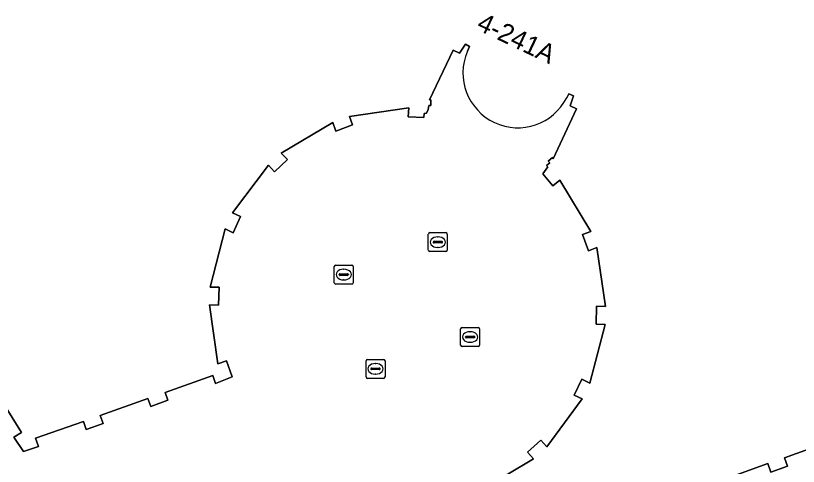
# Model space of a CAD drawing. Extents: x 161087 to 161926, y 382572 to 383873.
# Drawn here: x 161454.07 to 161495.33, y 383205.15 to 383228.89 of the extents above; entities that cross this region are included whole.
import ezdxf

# ---------------------------------------------------------------- set-up
doc = ezdxf.new("R2010")
doc.units = 0
for name, color, linetype in [('IMGEO_Kolk', 7, 'Continuous'), ('IMGEO_Pand', 7, 'Continuous'), ('IMGEO_Pand_nummerreeks', 7, 'Continuous'), ('IMGEO_Voetgangersgebied_open', 7, 'Continuous')]:
    doc.layers.add(name, color=color, linetype=linetype)

msp = doc.modelspace()

# ---------------------------------------------------------------- linework, layer by layer
at = {"layer": 'IMGEO_Kolk'}
for p, q in [((161475.822, 383216.533), (161475.822, 383217.385)), ((161475.897, 383217.459), (161476.749, 383217.459)), ((161476.823, 383217.385), (161476.823, 383216.533)), ((161476.124, 383217.002), (161476.522, 383217.002)), ((161476.31, 383217.239), (161476.335, 383217.239)), ((161476.081, 383216.953), (161476.081, 383216.965)), ((161476.519, 383216.916), (161476.121, 383216.916)), ((161476.333, 383216.679), (161476.308, 383216.679)), ((161476.565, 383216.965), (161476.565, 383216.953)), ((161476.749, 383216.459), (161475.897, 383216.459)), ((161470.937, 383215.75), (161471.789, 383215.75)), ((161470.862, 383214.824), (161470.862, 383215.676)), ((161471.35, 383215.53), (161471.375, 383215.53)), ((161471.863, 383215.676), (161471.863, 383214.824)), ((161471.121, 383215.244), (161471.121, 383215.256)), ((161471.559, 383215.207), (161471.161, 383215.207)), ((161471.164, 383215.293), (161471.562, 383215.293)), ((161471.373, 383214.97), (161471.348, 383214.97)), ((161471.605, 383215.256), (161471.605, 383215.244)), ((161471.789, 383214.75), (161470.937, 383214.75)), ((161477.598, 383212.461), (161478.45, 383212.461)), ((161477.523, 383211.535), (161477.523, 383212.387)), ((161478.011, 383212.241), (161478.036, 383212.241)), ((161478.524, 383212.387), (161478.524, 383211.535)), ((161477.782, 383211.955), (161477.782, 383211.967)), ((161478.22, 383211.918), (161477.822, 383211.918)), ((161477.825, 383212.004), (161478.223, 383212.004)), ((161478.034, 383211.681), (161478.009, 383211.681)), ((161478.266, 383211.967), (161478.266, 383211.955)), ((161478.45, 383211.461), (161477.598, 383211.461)), ((161472.612, 383210.784), (161473.464, 383210.784)), ((161472.537, 383209.858), (161472.537, 383210.71)), ((161473.025, 383210.564), (161473.05, 383210.564)), ((161473.538, 383210.71), (161473.538, 383209.858)), ((161472.796, 383210.278), (161472.796, 383210.29)), ((161473.234, 383210.241), (161472.836, 383210.241)), ((161472.839, 383210.327), (161473.237, 383210.327)), ((161473.048, 383210.004), (161473.023, 383210.004)), ((161473.28, 383210.29), (161473.28, 383210.278)), ((161473.464, 383209.784), (161472.612, 383209.784))]:
    msp.add_line(p, q, dxfattribs=at)
for points in [[(161475.822, 383216.533), (161475.822, 383217.385)], [(161475.897, 383217.459), (161476.749, 383217.459)], [(161476.823, 383217.385), (161476.823, 383216.533)], [(161476.749, 383216.459), (161475.897, 383216.459)], [(161470.937, 383215.75), (161471.789, 383215.75)], [(161470.862, 383214.824), (161470.862, 383215.676)], [(161471.863, 383215.676), (161471.863, 383214.824)], [(161471.789, 383214.75), (161470.937, 383214.75)], [(161477.598, 383212.461), (161478.45, 383212.461)], [(161477.523, 383211.535), (161477.523, 383212.387)], [(161478.524, 383212.387), (161478.524, 383211.535)], [(161478.45, 383211.461), (161477.598, 383211.461)], [(161472.612, 383210.784), (161473.464, 383210.784)], [(161472.537, 383209.858), (161472.537, 383210.71)], [(161473.538, 383210.71), (161473.538, 383209.858)], [(161473.464, 383209.784), (161472.612, 383209.784)]]:
    msp.add_lwpolyline(points, dxfattribs=at)
for centre, radius, start, end in [((161475.899, 383217.383), 0.0765, 91.552, 178.448), ((161475.899, 383217.383), 0.0765, 91.552, 178.448), ((161476.747, 383217.383), 0.0765, 1.552, 88.448), ((161476.747, 383217.383), 0.0765, 1.552, 88.448), ((161476.121, 383216.962), 0.0403, 85.8775, 175.7526), ((161476.526, 383216.964), 0.0386, 1.7309, 96.639), ((161476.118, 383216.952), 0.0366, 178.938, 274.7102), ((161476.522, 383216.959), 0.043, 264.8664, 352.4533), ((161475.899, 383216.535), 0.0765, 181.552, 268.448), ((161475.899, 383216.535), 0.0765, 181.552, 268.448), ((161476.747, 383216.535), 0.0765, 271.552, 358.448), ((161476.747, 383216.535), 0.0765, 271.552, 358.448), ((161470.939, 383215.674), 0.0765, 91.552, 178.448), ((161470.939, 383215.674), 0.0765, 91.552, 178.448), ((161471.787, 383215.674), 0.0765, 1.552, 88.448), ((161471.787, 383215.674), 0.0765, 1.552, 88.448), ((161471.161, 383215.253), 0.0403, 85.8775, 175.7526), ((161471.158, 383215.243), 0.0366, 178.938, 274.7102), ((161471.562, 383215.25), 0.043, 264.8664, 352.4533), ((161471.566, 383215.255), 0.0386, 1.7309, 96.639), ((161470.939, 383214.826), 0.0765, 181.552, 268.448), ((161470.939, 383214.826), 0.0765, 181.552, 268.448), ((161471.787, 383214.826), 0.0765, 271.552, 358.448), ((161471.787, 383214.826), 0.0765, 271.552, 358.448), ((161477.6, 383212.385), 0.0765, 91.552, 178.448), ((161477.6, 383212.385), 0.0765, 91.552, 178.448), ((161478.448, 383212.385), 0.0765, 1.552, 88.448), ((161478.448, 383212.385), 0.0765, 1.552, 88.448), ((161477.822, 383211.964), 0.0403, 85.8775, 175.7526), ((161477.819, 383211.954), 0.0366, 178.938, 274.7102), ((161478.223, 383211.961), 0.043, 264.8664, 352.4533), ((161478.227, 383211.966), 0.0386, 1.7309, 96.639), ((161477.6, 383211.537), 0.0765, 181.552, 268.448), ((161477.6, 383211.537), 0.0765, 181.552, 268.448), ((161478.448, 383211.537), 0.0765, 271.552, 358.448), ((161478.448, 383211.537), 0.0765, 271.552, 358.448), ((161472.614, 383210.708), 0.0765, 91.552, 178.448), ((161472.614, 383210.708), 0.0765, 91.552, 178.448), ((161473.462, 383210.708), 0.0765, 1.552, 88.448), ((161473.462, 383210.708), 0.0765, 1.552, 88.448), ((161472.836, 383210.287), 0.0403, 85.8775, 175.7526), ((161472.833, 383210.277), 0.0366, 178.938, 274.7102), ((161473.237, 383210.284), 0.043, 264.8664, 352.4533), ((161473.241, 383210.289), 0.0386, 1.7309, 96.639), ((161472.614, 383209.86), 0.0765, 181.552, 268.448), ((161472.614, 383209.86), 0.0765, 181.552, 268.448), ((161473.462, 383209.86), 0.0765, 271.552, 358.448), ((161473.462, 383209.86), 0.0765, 271.552, 358.448)]:
    msp.add_arc(centre, radius, start, end, dxfattribs=at)
for centre, major_axis, ratio, start_param, end_param in [((161476.309, 383216.959), (-0.387, 0.002), 0.722429, 4.712389, 7.853982), ((161476.334, 383216.959), (-0.39, 0.002), 0.717154, 1.570796, 4.712389), ((161471.349, 383215.25), (-0.387, 0.002), 0.722429, 4.712389, 7.853982), ((161471.374, 383215.25), (-0.39, 0.002), 0.717154, 1.570796, 4.712389), ((161478.01, 383211.961), (-0.387, 0.002), 0.722429, 4.712389, 7.853982), ((161478.035, 383211.961), (-0.39, 0.002), 0.717154, 1.570796, 4.712389), ((161473.024, 383210.284), (-0.387, 0.002), 0.722429, 4.712389, 7.853982), ((161473.049, 383210.284), (-0.39, 0.002), 0.717154, 1.570796, 4.712389)]:
    msp.add_ellipse(centre, major_axis=major_axis, ratio=ratio, start_param=start_param, end_param=end_param, dxfattribs=at)
at = {"layer": 'IMGEO_Pand'}
for points in [[(161452.787, 383209.446), (161454.379, 383206.923), (161453.973, 383206.686), (161454.474, 383205.922), (161455.273, 383206.191), (161455.116, 383206.625), (161457.646, 383207.509), (161457.788, 383207.09), (161458.678, 383207.403), (161458.529, 383207.828), (161461.043, 383208.717), (161461.184, 383208.301), (161462.086, 383208.627), (161461.94, 383209.031), (161464.457, 383209.925), (161464.593, 383209.516), (161465.478, 383209.858), (161465.176, 383210.703), (161464.733, 383210.545), (161464.286, 383213.66), (161464.755, 383213.638), (161464.796, 383214.581), (161464.326, 383214.594), (161465.118, 383217.652), (161465.54, 383217.456), (161465.923, 383218.302), (161465.496, 383218.498), (161467.397, 383221.015), (161467.71, 383220.665), (161468.393, 383221.306), (161468.069, 383221.647), (161470.791, 383223.256), (161470.944, 383222.812), (161471.817, 383223.136), (161471.66, 383223.579), (161474.786, 383224.038), (161474.762, 383223.569), (161475.577, 383223.523), (161475.601, 383223.737), (161475.725, 383223.753), (161475.817, 383223.955), (161475.851, 383224.164), (161475.962, 383224.166), (161475.962, 383224.45), (161475.892, 383224.453), (161477.135, 383227.082), (161477.469, 383226.923), (161477.778, 383227.381), (161478, 383227.275), (161477.88, 383227.013)], [(161483.116, 383224.566), (161483.223, 383224.78), (161483.471, 383224.662), (161483.308, 383224.137), (161483.641, 383223.976), (161482.409, 383221.357), (161482.364, 383221.41), (161482.148, 383221.228), (161482.219, 383221.144), (161482.055, 383221.005), (161482.127, 383220.92), (161481.861, 383220.552), (161482.39, 383219.927), (161482.749, 383220.23), (161484.39, 383217.527), (161483.95, 383217.363), (161484.269, 383216.506), (161484.709, 383216.67), (161485.165, 383213.566), (161484.695, 383213.578), (161484.671, 383212.639), (161485.141, 383212.628), (161484.34, 383209.536), (161483.915, 383209.737), (161483.516, 383208.897), (161483.941, 383208.696), (161482.064, 383206.171), (161481.75, 383206.52), (161481.047, 383205.888), (161481.361, 383205.539), (161478.666, 383203.93)], [(161490.916, 383204.283), (161493.719, 383205.292), (161493.878, 383204.846), (161494.755, 383205.158), (161494.598, 383205.599), (161497.384, 383206.594)]]:
    msp.add_lwpolyline(points, dxfattribs=at)
msp.add_arc((161480.539, 383225.878), 2.891, 156.8871, 333.0156, dxfattribs=at)
at = {"layer": 'IMGEO_Voetgangersgebied_open'}
for points in [[(161477.88, 383227.013), (161478, 383227.275), (161477.778, 383227.381), (161477.469, 383226.923), (161477.135, 383227.082), (161475.892, 383224.453), (161475.962, 383224.45), (161475.962, 383224.166), (161475.851, 383224.164), (161475.817, 383223.955), (161475.725, 383223.753), (161475.601, 383223.737), (161475.577, 383223.523), (161474.762, 383223.569), (161474.786, 383224.038), (161471.66, 383223.579), (161471.817, 383223.136), (161470.944, 383222.812), (161470.791, 383223.256), (161468.069, 383221.647), (161468.393, 383221.306), (161467.71, 383220.665), (161467.397, 383221.015), (161465.496, 383218.498), (161465.923, 383218.302), (161465.54, 383217.456), (161465.118, 383217.652), (161464.326, 383214.594), (161464.796, 383214.581), (161464.755, 383213.638), (161464.286, 383213.66), (161464.733, 383210.545), (161465.176, 383210.703), (161465.478, 383209.858), (161464.593, 383209.516), (161464.457, 383209.925), (161461.94, 383209.031), (161462.086, 383208.627), (161461.184, 383208.301), (161461.043, 383208.717), (161458.529, 383207.828), (161458.678, 383207.403), (161457.788, 383207.09), (161457.646, 383207.509), (161455.116, 383206.625), (161455.273, 383206.191), (161454.474, 383205.922), (161453.973, 383206.686), (161454.379, 383206.923), (161452.787, 383209.446)], [(161478.666, 383203.93), (161481.361, 383205.539), (161481.047, 383205.888), (161481.75, 383206.52), (161482.064, 383206.171), (161483.941, 383208.696), (161483.516, 383208.897), (161483.915, 383209.737), (161484.34, 383209.536), (161485.141, 383212.628), (161484.671, 383212.639), (161484.695, 383213.578), (161485.165, 383213.566), (161484.709, 383216.67), (161484.269, 383216.506), (161483.95, 383217.363), (161484.39, 383217.527), (161482.749, 383220.23), (161482.39, 383219.927), (161481.861, 383220.552), (161482.127, 383220.92), (161482.055, 383221.005), (161482.219, 383221.144), (161482.148, 383221.228), (161482.364, 383221.41), (161482.409, 383221.357), (161483.641, 383223.976), (161483.308, 383224.137), (161483.471, 383224.662), (161483.223, 383224.78), (161483.116, 383224.566)], [(161497.384, 383206.594), (161494.598, 383205.599), (161494.755, 383205.158), (161493.878, 383204.846), (161493.719, 383205.292), (161490.916, 383204.283)]]:
    msp.add_lwpolyline(points, dxfattribs=at)
msp.add_arc((161480.539, 383225.878), 2.891, 156.8871, 333.0156, dxfattribs=at)

# ---------------------------------------------------------------- texts
at = {"layer": 'IMGEO_Pand_nummerreeks'}
msp.add_text('4-241A', height=1, rotation=334.5435, dxfattribs=at).set_placement((161478.314, 383228.182))

doc.saveas('drawing.dxf')
